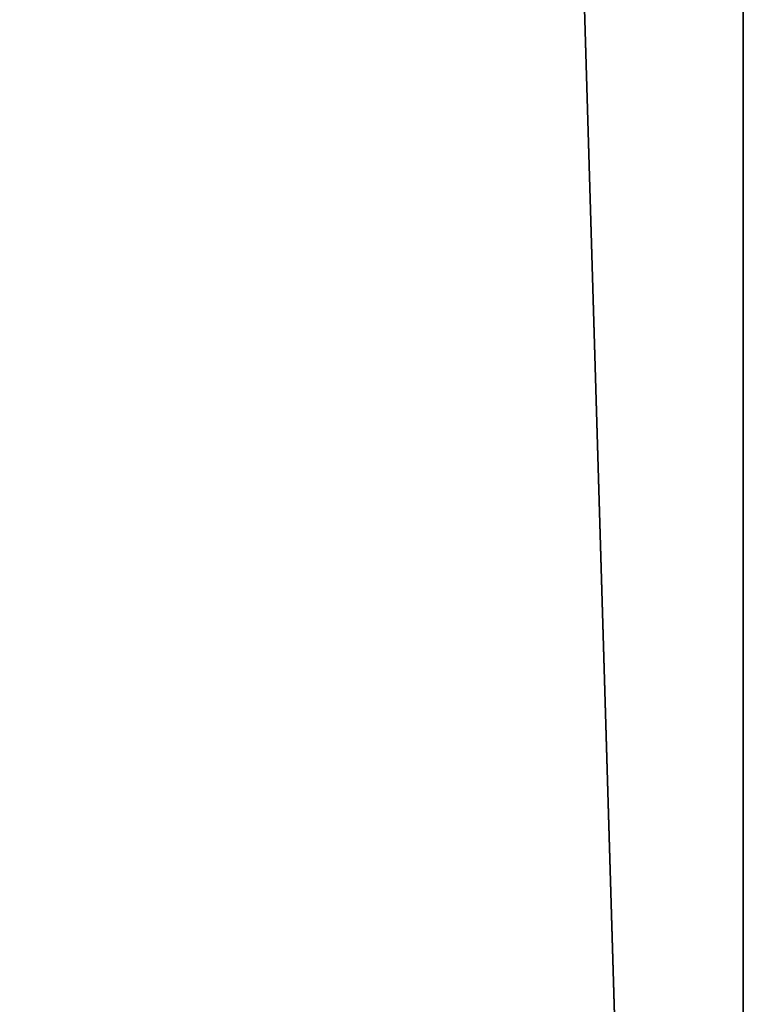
# Model space of a CAD drawing. Header units: millimetres. Extents: x -275 to 275, y -678 to 20.
# Tile 381 of 544: x -3.53 to -2.784, y -43.806 to -42.814. Entities that reach past the tile are written whole.
import ezdxf

# ---------------------------------------------------------------- set-up
doc = ezdxf.new("R2010")
doc.units = ezdxf.units.MM
doc.header["$LTSCALE"] = 65.185185
for name, color, linetype in [('362', 7, 'CONTINUOUS'), ('371', 7, 'CONTINUOUS'), ('373', 7, 'CONTINUOUS')]:
    doc.layers.add(name, color=color, linetype=linetype)

msp = doc.modelspace()

# ---------------------------------------------------------------- linework, layer by layer
at = {"layer": '362', "linetype": 'CONTINUOUS'}
for points in [[(-2, -74.7, 19.85), (-2, 0, 19.85), (-4.05721, -6.35388, 19.03355), (-2, -74.7, 19.85)], [(-2, -74.7, 19.85), (-4.05721, -6.35388, 19.03355), (-4.12132, -74.7, 18.97132), (-2, -74.7, 19.85)]]:
    msp.add_3dface(points, dxfattribs=at)
at = {"layer": '371', "linetype": 'CONTINUOUS'}
for points in [[(-4.7, -74.21118, -6.32043), (-4.7, -41.77377, -13.32871), (-2.79839, -71.56335, -6.89251), (-4.7, -74.21118, -6.32043)], [(-2.79839, -71.56335, -6.89251), (-4.7, -41.77377, -13.32871), (-2.7996, -71.44577, -6.91791), (-2.79839, -71.56335, -6.89251)], [(-2.7996, -71.44577, -6.91791), (-4.7, -41.77377, -13.32871), (-2.8, -71.32857, -6.94323), (-2.7996, -71.44577, -6.91791)], [(-2.8, -71.32857, -6.94323), (-4.7, -41.77377, -13.32871), (-2.8, -41.77377, -13.32871), (-2.8, -71.32857, -6.94323)]]:
    msp.add_3dface(points, dxfattribs=at)
at = {"layer": '373', "linetype": 'CONTINUOUS'}
for points in [[(-2.8, -71.32857, -6.94323), (-2.8, -41.77377, -13.32871), (-2.59113, -41.75589, -13.24596), (-2.8, -71.32857, -6.94323)], [(-2.8, -71.32857, -6.94323), (-2.59113, -41.75589, -13.24596), (-2.58466, -71.30932, -6.85416), (-2.8, -71.32857, -6.94323)]]:
    msp.add_3dface(points, dxfattribs=at)

doc.saveas('drawing.dxf')
